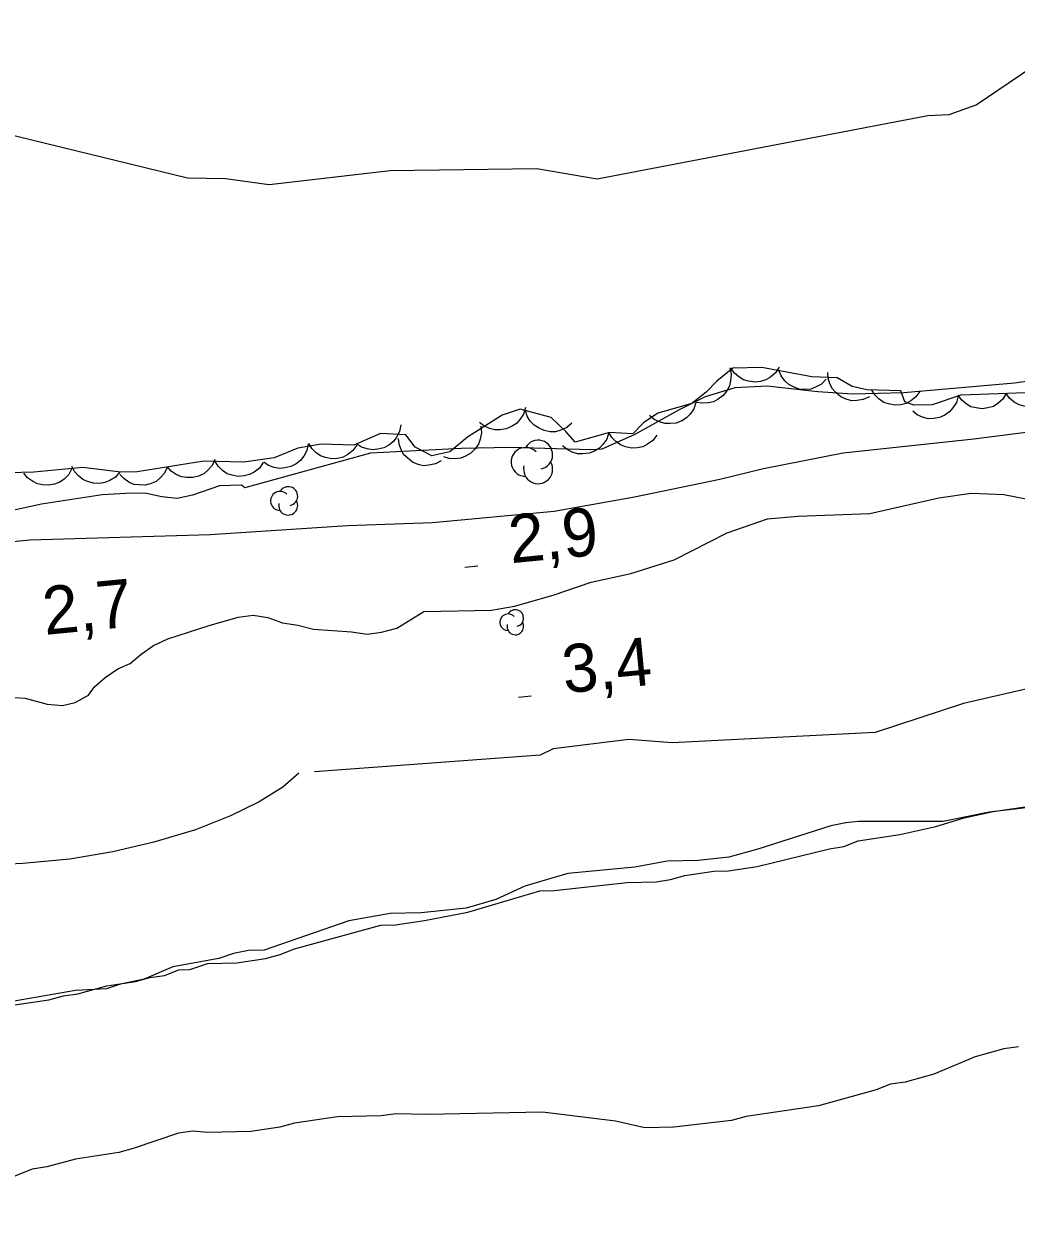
# Model space of a CAD drawing. Extents: x 336540 to 340074, y 5572036 to 5573747.
# Drawn here: x 337029.6 to 337091.5, y 5572339.1 to 5572413.4 of the extents above; entities that cross this region are included whole.
import ezdxf

# ---------------------------------------------------------------- set-up
doc = ezdxf.new("R2010")
doc.units = 0
for name, color, linetype in [('Niveau 2', 7, 'Continuous'), ('Niveau 22', 7, 'Continuous'), ('Niveau 3', 7, 'Continuous'), ('Niveau 4', 7, 'Continuous'), ('Niveau 44', 7, 'Continuous')]:
    doc.layers.add(name, color=color, linetype=linetype)

msp = doc.modelspace()

# ---------------------------------------------------------------- linework, layer by layer
at = {"layer": 'Niveau 2'}
for points in [[(336978.72, 5572413.88), (336983.62, 5572410.57), (336989.01, 5572407.62), (336996.07, 5572404.94), (336998.47, 5572404.88), (337000.53, 5572404.14), (337006.61, 5572404.46), (337011.42, 5572406.04), (337014.44, 5572406.39), (337015.61, 5572406.94), (337018.3, 5572407.26), (337020.85, 5572407.07), (337024.1, 5572406.38), (337028.31, 5572406.6), (337039.81, 5572403.8), (337042.18, 5572403.75), (337044.9, 5572403.37), (337052.44, 5572404.26), (337061.59, 5572404.38), (337065.34, 5572403.74)], [(337065.34, 5572403.74), (337085.96, 5572407.69), (337087.29, 5572407.75), (337088.97, 5572408.34), (337093.87, 5572411.65)], [(337093.59, 5572391.3), (337091.36, 5572390.98), (337084.47, 5572390.39), (337081.26, 5572390.3), (337079.1, 5572390.45), (337075.95, 5572390.8), (337073.93, 5572390.7), (337072.09, 5572390.13), (337070.47, 5572389.33), (337067.65, 5572387.77), (337065.64, 5572386.87), (337064.95, 5572386.83), (337059.95, 5572386.98), (337056.89, 5572386.92), (337051.21, 5572386.61), (337043.38, 5572384.46), (337043.17, 5572384.63), (337041.81, 5572384.59), (337040.13, 5572383.99), (337039.17, 5572383.8), (337038.21, 5572383.89), (337037.25, 5572384.1), (337036.34, 5572384.13), (337034.48, 5572384.03), (337030.71, 5572383.44), (337027.84, 5572382.81)], [(337034.02, 5572372.05), (337034.68, 5572372.63), (337035.46, 5572373.16), (337036.24, 5572373.51), (337036.91, 5572374.09), (337037.69, 5572374.62), (337038.58, 5572375.03), (337041.16, 5572375.88), (337042.96, 5572376.38), (337043.91, 5572376.51), (337044.82, 5572376.36), (337045.73, 5572376.04), (337046.69, 5572375.9), (337047.66, 5572375.64), (337050.04, 5572375.47), (337051, 5572375.32), (337051.9, 5572375.45), (337052.86, 5572375.7), (337054.55, 5572376.74), (337058.77, 5572376.83), (337060.2, 5572377.08), (337062.61, 5572377.76), (337064.98, 5572378.57), (337067.44, 5572379.12), (337070.15, 5572379.96), (337073.45, 5572381.65), (337075.97, 5572382.52), (337077.85, 5572382.69), (337082.34, 5572382.86), (337086.65, 5572383.84), (337088.67, 5572384.12), (337090.71, 5572384.05), (337092.84, 5572383.63)], [(337093.89, 5572372.31), (337088.19, 5572371), (337082.69, 5572369.2), (337070.03, 5572368.55), (337067.33, 5572368.76), (337062.61, 5572368.17), (337061.8, 5572367.79), (337047.72, 5572366.74)], [(337029.01, 5572371.37), (337029.68, 5572371.33), (337031.05, 5572370.97), (337032.01, 5572370.88), (337032.8, 5572371.06), (337033.63, 5572371.53), (337034.02, 5572372.05)], [(337046.74, 5572366.67), (337045.76, 5572365.79), (337044.28, 5572364.88), (337042.48, 5572363.99), (337040.3, 5572363.13), (337037.71, 5572362.35), (337035.15, 5572361.76), (337032.47, 5572361.3), (337029.55, 5572361.03), (337023.66, 5572360.74), (337020.94, 5572360.49), (337015.67, 5572359.82), (337010, 5572358.9), (337007.23, 5572358.62), (336997.94, 5572358.24), (336995.44, 5572358.02), (336992.89, 5572357.68), (336990.24, 5572357.21), (336985.11, 5572356.04), (336973.28, 5572354.03), (336960.73, 5572352.64)], [(337094.57, 5572364.79), (337089.78, 5572364.23), (337086.91, 5572363.65), (337081.65, 5572363.65), (337080.86, 5572363.57), (337079.91, 5572363.38), (337075.36, 5572361.92), (337073.56, 5572361.43), (337071.65, 5572361.21), (337069.72, 5572361.17), (337067.7, 5572360.79), (337063.52, 5572360.41), (337060.83, 5572359.61), (337059.04, 5572358.78), (337057.19, 5572358.23), (337054.37, 5572357.94), (337052.45, 5572357.9), (337049.86, 5572357.44), (337044.58, 5572355.62), (337043.62, 5572355.6), (337042.67, 5572355.41), (337041.77, 5572355.11), (337038.9, 5572354.59), (337037.11, 5572353.82), (337035.64, 5572353.5), (337034.75, 5572353.2), (337032.83, 5572353.1), (337029, 5572352.44)], [(337091.62, 5572349.59), (337090.71, 5572349.46), (337088.92, 5572348.96), (337086.34, 5572347.89), (337084.54, 5572347.39), (337083.64, 5572347.26), (337082.74, 5572346.9), (337079.14, 5572345.91), (337074.63, 5572345.24), (337073.73, 5572345), (337070.12, 5572344.58), (337068.31, 5572344.53), (337066.49, 5572344.95), (337061.95, 5572345.52), (337054.72, 5572345.36), (337052.79, 5572345.42), (337051.89, 5572345.29), (337049.17, 5572345.23), (337046.47, 5572344.83), (337045.57, 5572344.58), (337043.76, 5572344.31), (337041.05, 5572344.25), (337040.14, 5572344.34), (337039.24, 5572344.21), (337036.43, 5572343.24), (337035.53, 5572343), (337032.83, 5572342.59), (337031.03, 5572342.1), (337030.13, 5572341.97), (337022.95, 5572339.09)]]:
    msp.add_lwpolyline(points, dxfattribs=at)
at = {"layer": 'Niveau 22'}
msp.add_lwpolyline([(337097.45, 5572388.59), (337088.84, 5572387.5), (337080.68, 5572386.63), (337075.72, 5572385.64), (337073, 5572384.98), (337067.67, 5572383.87), (337062.66, 5572382.98), (337055.08, 5572382.27), (337049.78, 5572382.08), (337041.22, 5572381.53), (337029.97, 5572381.19), (337027.46, 5572380.95)], dxfattribs=at)
at = {"layer": 'Niveau 3'}
for p, q in [((337057.1, 5572379.51), (337057.9, 5572379.59)), ((337060.44, 5572371.4), (337061.24, 5572371.48))]:
    msp.add_line(p, q, dxfattribs=at)
at = {"layer": 'Niveau 4'}
msp.add_lwpolyline([(337028.47, 5572352.12), (337031.17, 5572352.52), (337032.07, 5572352.77), (337032.97, 5572352.9), (337034.77, 5572353.39), (337036.57, 5572353.66), (337037.47, 5572353.91), (337038.37, 5572354.04), (337039.27, 5572354.4), (337039.95, 5572354.42), (337041.07, 5572354.78), (337042.88, 5572354.82), (337044.68, 5572355.09), (337045.58, 5572355.34), (337046.48, 5572355.7), (337051.87, 5572357.18), (337052.77, 5572357.2), (337054.58, 5572357.46), (337057.28, 5572357.98), (337061.77, 5572359.32), (337062.67, 5572359.34), (337067.22, 5572359.85), (337069.02, 5572359.89), (337069.92, 5572360.03), (337070.82, 5572360.28), (337072.63, 5572360.54), (337073.53, 5572360.56), (337075.33, 5572360.83), (337079.83, 5572361.95), (337080.73, 5572362.08), (337081.63, 5572362.44), (337084.22, 5572362.84), (337086.47, 5572363.34), (337088.23, 5572363.88), (337090.03, 5572364.26), (337092.74, 5572364.66)], dxfattribs=at)
at = {"layer": 'Niveau 44'}
for points in [[(337093.81, 5572390.45), (337088.02, 5572390.24), (337086.23, 5572389.64), (337085.1, 5572389.61), (337084.53, 5572389.83), (337084.29, 5572390.5), (337082.15, 5572390.56), (337081.24, 5572390.77), (337080.32, 5572391.31), (337078.74, 5572391.39), (337075.61, 5572391.96), (337073.81, 5572391.92), (337072.81, 5572391.11), (337072.15, 5572390.42), (337071.26, 5572389.72), (337069.13, 5572389.11)], [(337073.62, 5572391.95), (337073.7, 5572391.54), (337073.67, 5572391.14), (337073.6, 5572390.82), (337073.43, 5572390.51), (337073.2, 5572390.22), (337072.89, 5572389.99), (337072.61, 5572389.83), (337072.27, 5572389.75), (337071.9, 5572389.73), (337071.54, 5572389.79)], [(337076.69, 5572391.98), (337076.46, 5572391.63), (337076.15, 5572391.37), (337075.87, 5572391.19), (337075.54, 5572391.09), (337075.17, 5572391.05), (337074.79, 5572391.11), (337074.47, 5572391.19), (337074.18, 5572391.38), (337073.9, 5572391.62), (337073.69, 5572391.92)], [(337079.62, 5572391.23), (337079.33, 5572390.93), (337078.97, 5572390.74), (337078.67, 5572390.62), (337078.32, 5572390.59), (337077.95, 5572390.62), (337077.59, 5572390.75), (337077.29, 5572390.9), (337077.04, 5572391.14), (337076.82, 5572391.44), (337076.67, 5572391.77)], [(337082.32, 5572390.14), (337081.94, 5572389.96), (337081.54, 5572389.9), (337081.21, 5572389.89), (337080.87, 5572389.99), (337080.54, 5572390.14), (337080.24, 5572390.39), (337080.02, 5572390.63), (337079.86, 5572390.94), (337079.75, 5572391.3), (337079.73, 5572391.66)], [(337085.46, 5572390.47), (337085.22, 5572390.13), (337084.9, 5572389.88), (337084.61, 5572389.72), (337084.27, 5572389.64), (337083.9, 5572389.61), (337083.52, 5572389.69), (337083.21, 5572389.79), (337082.92, 5572389.99), (337082.66, 5572390.25), (337082.47, 5572390.55)], [(337087.86, 5572390.19), (337087.75, 5572389.78), (337087.53, 5572389.44), (337087.32, 5572389.19), (337087.03, 5572389), (337086.69, 5572388.85), (337086.31, 5572388.79), (337085.98, 5572388.77), (337085.64, 5572388.86), (337085.3, 5572389.02), (337085.02, 5572389.23)], [(337090.85, 5572390.34), (337090.63, 5572389.99), (337090.32, 5572389.72), (337090.05, 5572389.54), (337089.71, 5572389.44), (337089.35, 5572389.39), (337088.97, 5572389.44), (337088.65, 5572389.52), (337088.35, 5572389.7), (337088.07, 5572389.94), (337087.85, 5572390.23)], [(337093.85, 5572390.45), (337093.63, 5572390.1), (337093.32, 5572389.83), (337093.05, 5572389.65), (337092.71, 5572389.55), (337092.34, 5572389.5), (337091.96, 5572389.55), (337091.65, 5572389.63), (337091.35, 5572389.81), (337091.06, 5572390.05), (337090.85, 5572390.34)], [(337069.13, 5572389.11), (337068.24, 5572388.52), (337067.58, 5572387.83), (337066.11, 5572387.91), (337063.98, 5572387.3), (337063.41, 5572387.96), (337062.48, 5572388.84), (337060.55, 5572389.36), (337059.43, 5572389), (337057.27, 5572387.62), (337056.16, 5572386.7), (337055.04, 5572386.45), (337054.01, 5572386.99), (337053.43, 5572387.76), (337051.85, 5572387.84), (337050.17, 5572387.12), (337048.14, 5572387.19), (337046.68, 5572386.93), (337045.22, 5572386.33), (337043.31, 5572386.06), (337040.83, 5572386.12), (337036.67, 5572385.46), (337035.65, 5572385.44), (337033.28, 5572385.72), (337030.23, 5572385.43), (337028.66, 5572385.39)], [(337060.87, 5572389.46), (337060.75, 5572389.06), (337060.53, 5572388.72), (337060.31, 5572388.47), (337060.01, 5572388.28), (337059.67, 5572388.14), (337059.29, 5572388.08), (337058.97, 5572388.07), (337058.63, 5572388.16), (337058.29, 5572388.32), (337058.01, 5572388.54)], [(337063.77, 5572388.49), (337063.45, 5572388.22), (337063.08, 5572388.06), (337062.76, 5572387.96), (337062.41, 5572387.96), (337062.05, 5572388.03), (337061.7, 5572388.19), (337061.42, 5572388.36), (337061.18, 5572388.62), (337060.99, 5572388.93), (337060.87, 5572389.27)], [(337071.5, 5572389.79), (337071.37, 5572389.39), (337071.14, 5572389.06), (337070.92, 5572388.82), (337070.62, 5572388.64), (337070.27, 5572388.5), (337069.89, 5572388.46), (337069.56, 5572388.46), (337069.23, 5572388.57), (337068.9, 5572388.73), (337068.62, 5572388.96)], [(337053.11, 5572388.38), (337053.03, 5572387.97), (337052.84, 5572387.61), (337052.65, 5572387.34), (337052.37, 5572387.12), (337052.05, 5572386.95), (337051.67, 5572386.86), (337051.35, 5572386.82), (337051, 5572386.88), (337050.65, 5572387), (337050.35, 5572387.2)], [(337058.09, 5572388.3), (337058.14, 5572387.89), (337058.06, 5572387.49), (337057.95, 5572387.18), (337057.74, 5572386.89), (337057.48, 5572386.63), (337057.15, 5572386.44), (337056.85, 5572386.31), (337056.5, 5572386.27), (337056.13, 5572386.29), (337055.78, 5572386.39)], [(337066.08, 5572387.9), (337065.95, 5572387.5), (337065.71, 5572387.17), (337065.49, 5572386.93), (337065.19, 5572386.75), (337064.84, 5572386.61), (337064.46, 5572386.57), (337064.13, 5572386.57), (337063.8, 5572386.68), (337063.47, 5572386.84), (337063.19, 5572387.07)], [(337069.07, 5572387.75), (337068.82, 5572387.42), (337068.49, 5572387.18), (337068.2, 5572387.02), (337067.85, 5572386.95), (337067.48, 5572386.94), (337067.11, 5572387.02), (337066.8, 5572387.13), (337066.52, 5572387.34), (337066.26, 5572387.6), (337066.07, 5572387.91)], [(337047.34, 5572387.2), (337047.25, 5572386.79), (337047.06, 5572386.43), (337046.86, 5572386.17), (337046.58, 5572385.96), (337046.25, 5572385.79), (337045.88, 5572385.7), (337045.56, 5572385.66), (337045.21, 5572385.73), (337044.86, 5572385.86), (337044.56, 5572386.06)], [(337050.37, 5572387.11), (337050.12, 5572386.78), (337049.8, 5572386.53), (337049.51, 5572386.37), (337049.17, 5572386.29), (337048.8, 5572386.27), (337048.42, 5572386.35), (337048.11, 5572386.45), (337047.82, 5572386.65), (337047.56, 5572386.91), (337047.37, 5572387.22)], [(337055.62, 5572386.14), (337055.26, 5572385.95), (337054.86, 5572385.87), (337054.53, 5572385.84), (337054.19, 5572385.92), (337053.84, 5572386.06), (337053.54, 5572386.3), (337053.3, 5572386.52), (337053.13, 5572386.83), (337053.01, 5572387.18), (337052.97, 5572387.54)], [(337032.6, 5572385.66), (337032.4, 5572385.29), (337032.11, 5572385), (337031.85, 5572384.81), (337031.52, 5572384.68), (337031.15, 5572384.62), (337030.77, 5572384.65), (337030.45, 5572384.7), (337030.14, 5572384.87), (337029.84, 5572385.09), (337029.61, 5572385.37)], [(337035.58, 5572385.45), (337035.31, 5572385.13), (337034.97, 5572384.91), (337034.66, 5572384.78), (337034.32, 5572384.73), (337033.95, 5572384.74), (337033.58, 5572384.85), (337033.28, 5572384.97), (337033.01, 5572385.2), (337032.77, 5572385.48), (337032.6, 5572385.8)], [(337038.56, 5572385.76), (337038.38, 5572385.38), (337038.11, 5572385.08), (337037.86, 5572384.86), (337037.54, 5572384.72), (337037.18, 5572384.63), (337036.79, 5572384.64), (337036.47, 5572384.67), (337036.15, 5572384.82), (337035.84, 5572385.03), (337035.59, 5572385.29)], [(337041.52, 5572386.23), (337041.34, 5572385.85), (337041.07, 5572385.55), (337040.82, 5572385.33), (337040.5, 5572385.19), (337040.14, 5572385.1), (337039.76, 5572385.11), (337039.43, 5572385.15), (337039.11, 5572385.29), (337038.8, 5572385.5), (337038.56, 5572385.76)], [(337044.53, 5572386.03), (337044.29, 5572385.69), (337043.96, 5572385.44), (337043.68, 5572385.28), (337043.34, 5572385.2), (337042.97, 5572385.17), (337042.59, 5572385.25), (337042.28, 5572385.34), (337041.99, 5572385.54), (337041.72, 5572385.8), (337041.53, 5572386.1)]]:
    msp.add_lwpolyline(points, dxfattribs=at)
for centre, radius, start, end in [((337061.668, 5572386.523), 0.905, 282.26917, 149.72626), ((337060.89, 5572386.071), 0.905, 44.11537, 269.80396), ((337061.668, 5572385.618), 0.905, 166.93686, 29.62123), ((337045.579, 5572383.643), 0.591, 44.11537, 269.80396), ((337046.087, 5572383.939), 0.591, 282.26917, 149.72626), ((337046.087, 5572383.348), 0.591, 166.93686, 29.62123), ((337059.8, 5572376.072), 0.519, 44.11537, 269.80396), ((337060.247, 5572376.331), 0.519, 282.26917, 149.72626), ((337060.247, 5572375.812), 0.519, 166.93686, 29.62123)]:
    msp.add_arc(centre, radius, start, end, dxfattribs=at)

# ---------------------------------------------------------------- texts
at = {"layer": 'Niveau 3'}
for s, p in [('2,9    ', (337059.97, 5572379.75)), ('2,7    ', (337030.92, 5572375.28)), ('3,4    ', (337063.31, 5572371.64))]:
    msp.add_text(s, height=3, rotation=5.5424, dxfattribs=at).set_placement(p)

doc.saveas('drawing.dxf')
